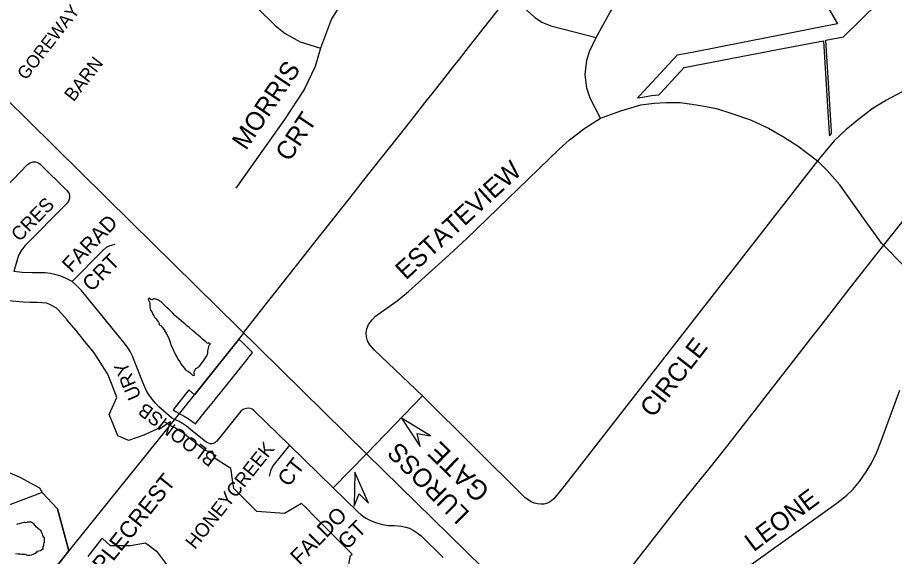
# Model space of a CAD drawing. Extents: x 586326 to 623965, y 4819854 to 4857850.
# Drawn here: x 602544 to 603733, y 4848017 to 4848747 of the extents above; entities that cross this region are included whole.
import ezdxf

# ---------------------------------------------------------------- set-up
doc = ezdxf.new("R2010")
doc.units = 0
for name, color, linetype in [('Lots_Concessions', 7, 'Continuous'), ('Major Rds and Hwys', 7, 'Continuous'), ('Minor Rd Lbls', 7, 'Continuous'), ('Minor Rds', 7, 'Continuous'), ('Park Lbls', 7, 'Continuous'), ('Park Outlines', 7, 'Continuous'), ('SWM Ponds', 7, 'Continuous')]:
    doc.layers.add(name, color=color, linetype=linetype)

msp = doc.modelspace()

# ---------------------------------------------------------------- linework, layer by layer
at = {"layer": 'Lots_Concessions'}
for p, q in [((603156.9, 4848708.1), (603206, 4848770.8)), ((603709.1, 4848427.6), (603982.1, 4848771.4)), ((603141.8, 4848688.8), (603156.9, 4848708.1)), ((603124.3, 4848666.6), (603137.2, 4848682.9)), ((603137.2, 4848682.9), (603141.8, 4848688.8)), ((603106.2, 4848643.7), (603124.3, 4848666.6)), ((603099.5, 4848635.3), (603106.2, 4848643.7)), ((603079, 4848609.2), (603099.5, 4848635.3)), ((603074.1, 4848603.1), (603079, 4848609.2)), ((603048.4, 4848570.5), (603071, 4848599.1)), ((603071, 4848599.1), (603074.1, 4848603.1)), ((603037.8, 4848557.1), (603048.4, 4848570.5)), ((603011.5, 4848523.9), (603037.8, 4848557.1)), ((603001, 4848510.6), (603011.5, 4848523.9)), ((602960.1, 4848458.7), (603001, 4848510.6)), ((602955.9, 4848453.5), (602960.1, 4848458.7)), ((602893.8, 4848374.9), (602955.9, 4848453.5)), ((603672.8, 4848380.9), (603709.1, 4848427.6)), ((602885, 4848363.8), (602893.8, 4848374.9)), ((603634.8, 4848331.9), (603672.8, 4848380.9)), ((602850.6, 4848320.2), (602885, 4848363.8)), ((603619.5, 4848312.2), (603634.8, 4848331.9)), ((602747.9, 4848190.9), (602850.9, 4848319.7)), ((603596.4, 4848282.5), (603619.5, 4848312.2)), ((603558, 4848233.3), (603596.4, 4848282.5)), ((603544.5, 4848216), (603558, 4848233.3)), ((603520, 4848184.5), (603544.5, 4848216)), ((602654.5, 4848075), (602747.9, 4848190.9)), ((603512.8, 4848175.3), (603520, 4848184.5)), ((603481.6, 4848136.1), (603512.8, 4848175.3)), ((603471.2, 4848123.2), (603481.6, 4848136.1)), ((603442.7, 4848087.9), (603471.2, 4848123.2)), ((603404.2, 4848038.7), (603442.7, 4848087.9)), ((602567, 4847966.4), (602654.5, 4848075)), ((603362.8, 4847985.6), (603404.2, 4848038.7))]:
    msp.add_line(p, q, dxfattribs=at)
at = {"layer": 'Major Rds and Hwys'}
for points in [[(603017.5, 4848156.3), (602698.5, 4848470.1), (602560.3, 4848606), (602528.4, 4848637.4)], [(603389.4, 4847791.7), (603287.4, 4847891.8), (603017.5, 4848156.3)]]:
    msp.add_lwpolyline(points, dxfattribs=at)
at = {"layer": 'Minor Rd Lbls'}
for points in [[(603103.9, 4848180.5), (603064.5, 4848204.5), (603090, 4848166.1), (603086.1, 4848183.7)], [(603020, 4848089.3), (603001.7, 4848131.6), (603000.4, 4848085.5), (603007.4, 4848102.2)]]:
    msp.add_lwpolyline(points, close=True, dxfattribs=at)
at = {"layer": 'Minor Rds'}
for points in [[(603328.4, 4848720.1), (603347.3, 4848754.3), (603355.2, 4848766), (603381, 4848795.1), (603434.6, 4848837.9), (603498.5, 4848889.4), (603515.9, 4848906.1), (603532.2, 4848928.6), (603538.3, 4848941.6), (603543.1, 4848956.3), (603548.3, 4848981), (603555.1, 4849007.5), (603561.1, 4849025.4), (603577.7, 4849056.2), (603595.4, 4849080), (603609, 4849093.1)], [(602270.6, 4848893.6), (602291.5, 4848916.7), (602308.7, 4848931.5), (602322.8, 4848937.5), (602335.8, 4848939.4), (602349.3, 4848939.4), (602568.1, 4848939.3), (602627.1, 4848939.2), (602648.2, 4848935.9), (602665.7, 4848931.1), (602690.7, 4848920), (602720.1, 4848896.7), (602772.7, 4848855.3), (602893.6, 4848736.2), (602907.1, 4848725.4), (602927.2, 4848714.1), (602955.1, 4848705.6)], [(603098.6, 4848888.3), (603023, 4848813.5), (602990.4, 4848777.6), (602969.8, 4848745.3), (602955.1, 4848705.6)], [(603098.6, 4848888.3), (603160.1, 4848828.4), (603211.8, 4848777.9), (603221.5, 4848768.5), (603244.8, 4848747.3), (603255, 4848740.8), (603266.9, 4848735.5), (603328.4, 4848720.1)], [(603334.5, 4848610.9), (603320.4, 4848637.7), (603315.8, 4848651.3), (603313.7, 4848669.8), (603316, 4848689.4), (603319.6, 4848701), (603328.4, 4848720.1)], [(602955.1, 4848705.6), (602947.6, 4848680.7), (602933, 4848649.4), (602906.1, 4848608.7), (602840.4, 4848516)], [(603754.9, 4848652.5), (603721.9, 4848635.1), (603704, 4848624.4), (603684.2, 4848609.2), (603666.6, 4848595), (603651.1, 4848579.8), (603628.3, 4848553.1)], [(603334.5, 4848610.9), (603361.8, 4848620.7), (603389, 4848628.6), (603406.9, 4848631.2), (603422.8, 4848631.8), (603442.4, 4848631.8), (603454.9, 4848630.3), (603469.7, 4848628), (603491.6, 4848623.6), (603512.5, 4848617.2), (603537.7, 4848608.4), (603562, 4848597.3), (603582.5, 4848585.3), (603602.1, 4848572.8), (603628.3, 4848553.1)], [(603093.1, 4848234.7), (603028, 4848296.8), (603021.8, 4848304), (603018.7, 4848309.4), (603017.3, 4848314.6), (603016.9, 4848319.9), (603017.9, 4848325.3), (603020.1, 4848331.4), (603024.8, 4848337.6), (603029.7, 4848342.6), (603058.9, 4848363.2), (603074.4, 4848376), (603123.8, 4848420.6), (603153.4, 4848448), (603278.4, 4848568.6), (603292.5, 4848581.5), (603312.9, 4848597.3), (603334.5, 4848610.9)], [(602445.6, 4848440.7), (602508, 4848497), (602518, 4848507.1), (602558, 4848548), (602561.6, 4848550.2), (602565.4, 4848551.5), (602568.7, 4848551.6), (602571.9, 4848550.6), (602575.3, 4848548.3), (602611.3, 4848512.7), (602614, 4848509.6), (602614.7, 4848506.4), (602614.7, 4848502.6), (602613.3, 4848498.2), (602610.8, 4848494.9), (602554.7, 4848438.2), (602549.9, 4848432.2), (602547.2, 4848427.6), (602545.5, 4848423.6), (602539.2, 4848403.1)], [(603628.3, 4848553.1), (603284.8, 4848112.2), (603271.1, 4848095.4), (603266.6, 4848091.8), (603262.5, 4848089.5), (603257.7, 4848088.2), (603253.6, 4848088.1), (603249.1, 4848088.5), (603244.6, 4848089.6), (603240.2, 4848091.2), (603232, 4848096.9), (603093.1, 4848234.7)], [(603816.7, 4848335), (603799, 4848357.5), (603773, 4848385.3), (603743.8, 4848412.2), (603717.6, 4848438.8), (603715.1, 4848441.4), (603693.1, 4848472.3), (603658.6, 4848520.4), (603641.4, 4848539.8), (603628.3, 4848553.1)], [(602618.4, 4848389.4), (602659.6, 4848431), (602665.2, 4848435.9), (602669.9, 4848438.4), (602676.6, 4848440.3)], [(602618.4, 4848389.4), (602609.4, 4848394.1), (602601.6, 4848397.2), (602594.8, 4848399), (602588.5, 4848400.3), (602581.9, 4848401.1), (602575.7, 4848401.3), (602564.2, 4848401.1), (602550.7, 4848401.7), (602539.2, 4848403.1)], [(602757.3, 4848202.8), (602753.1, 4848205.1), (602736, 4848220), (602731.4, 4848224.9), (602726.7, 4848230.3), (602723.3, 4848235.1), (602719.8, 4848240.8), (602717.4, 4848245.6), (602714.8, 4848251.7), (602702.3, 4848282.5), (602700, 4848288.3), (602697.1, 4848294.6), (602693.5, 4848300.5), (602688.9, 4848306.3), (602637, 4848370.3), (602631.2, 4848377.2), (602625, 4848383.7), (602618.4, 4848389.4)], [(603466.6, 4847868.8), (603447.1, 4847893.3), (603443.1, 4847901.8), (603441.8, 4847908.8), (603441.6, 4847917.5), (603442.9, 4847925.5), (603445.4, 4847933), (603449.5, 4847939.6), (603455.7, 4847945.9), (603463.6, 4847952.5), (603656.5, 4848090.9), (603668.1, 4848100.3), (603676.3, 4848108.1), (603685.3, 4848118.8), (603694.3, 4848131.9), (603701.4, 4848143.7), (603708.5, 4848157.5), (603714.3, 4848172.4), (603739.9, 4848242.6)], [(603093.1, 4848234.7), (603017.5, 4848156.3)], [(602913, 4848167.9), (602865.1, 4848214.5), (602862.4, 4848216.6), (602859.9, 4848217.7), (602857.1, 4848218), (602854.1, 4848217.7), (602851.1, 4848216.8), (602849.3, 4848215.7), (602847.2, 4848213.8), (602845.3, 4848211.8), (602816.3, 4848175.6), (602814.6, 4848173.6), (602813.1, 4848172.3), (602811.6, 4848171.1), (602809.6, 4848170.2), (602807.6, 4848170), (602805.6, 4848170), (602803, 4848170.7), (602800.5, 4848172.2), (602797.8, 4848173.9), (602795, 4848176.2), (602779, 4848189.2), (602773.6, 4848193.6), (602767.8, 4848197.5), (602762.6, 4848200.3), (602757.3, 4848202.8)], [(602913, 4848167.9), (602890.5, 4848139.9), (602887.3, 4848133.2), (602885.5, 4848126)], [(602971.9, 4848110.2), (602913, 4848167.9)], [(603017.5, 4848156.3), (602971.9, 4848110.2)], [(602971.9, 4848110.2), (603005.4, 4848077.9), (603010.2, 4848073.5), (603016.6, 4848069.2), (603022.7, 4848066.1), (603030.7, 4848062.7), (603038.8, 4848060.6), (603046.7, 4848059.4), (603054.9, 4848059.2), (603064.2, 4848058.4), (603070.4, 4848057.1), (603075.4, 4848055.4), (603080.6, 4848052.9), (603086.1, 4848049.2), (603091.2, 4848045.1), (603121.1, 4848015.7)]]:
    msp.add_lwpolyline(points, dxfattribs=at)
at = {"layer": 'Park Outlines'}
for points in [[(603546.1, 4848928.1), (603655.5, 4848738.3), (603618.6, 4848731.1), (603582.5, 4848724), (603534.2, 4848714.6), (603458.7, 4848699.8), (603438.2, 4848695.8), (603387.4, 4848641.1), (603384.5, 4848638), (603394, 4848639.8), (603403.6, 4848641.2), (603413.3, 4848642.1), (603415.7, 4848644.7), (603447.7, 4848679.1), (603574.3, 4848703.5), (603636.5, 4848715.6), (603644.4, 4848590.1), (603644.6, 4848586.8), (603647.5, 4848589.8), (603647.3, 4848593), (603639.5, 4848716.1), (603663.7, 4848720.8), (603710.6, 4848766.7)], [(602989.7, 4847986.8), (602995.6, 4848018.4), (602997.7, 4848020.6), (602984.8, 4848033.5), (602971.8, 4848046.4), (602958.9, 4848059.4), (602946, 4848072.3), (602935.4, 4848083), (602929.2, 4848089.2), (602906, 4848075.4), (602868.7, 4848078), (602864.1, 4848082.6), (602837.7, 4848109.4), (602835.9, 4848121), (602833.7, 4848134.3), (602833.4, 4848136.3), (602811.3, 4848150.4), (602808.9, 4848159.4), (602805.9, 4848159.2), (602802.9, 4848159.6), (602800, 4848160.4), (602797.3, 4848161.7), (602794.9, 4848163.4), (602773.6, 4848180.7), (602772.8, 4848181.4), (602767.9, 4848185.1), (602762.7, 4848188.4), (602757.4, 4848191.5), (602755, 4848192.7), (602751.4, 4848194.6), (602751.2, 4848194.7), (602750.9, 4848194.9), (602746.7, 4848197.4), (602742.6, 4848200.2), (602734.3, 4848189.9), (602715.5, 4848181.3), (602694.9, 4848174.2), (602684.9, 4848178.7), (602680.2, 4848180.8), (602674, 4848196.3), (602668.6, 4848209.7), (602677.2, 4848228.6), (602679, 4848232.6), (602672.5, 4848249.4), (602666.4, 4848265), (602666.1, 4848265.4), (602656.5, 4848280.4), (602649.3, 4848291.8), (602646.9, 4848294.8), (602635.4, 4848309), (602623.7, 4848323.1), (602611.9, 4848337.1), (602611.6, 4848337.5), (602599.8, 4848350.8), (602597.4, 4848353.4), (602588.2, 4848358.2), (602583.9, 4848360.4), (602570.9, 4848361), (602561.4, 4848361.1), (602552, 4848361.5), (602532.4, 4848363.3)], [(602525.2, 4848134.3), (602546.7, 4848125.2), (602547.6, 4848124.7), (602574.3, 4848110), (602577.6, 4848103.7), (602598.5, 4848081.6), (602614, 4848024.7), (602593.5, 4847999.3)], [(602543.3, 4847997.3), (602561.6, 4847998.1), (602593.5, 4847999.3), (602614, 4848024.7), (602598.5, 4848081.6), (602577.6, 4848103.7), (602525.5, 4848084.1)], [(602640.1, 4848017.3), (602658.6, 4848041.1), (602659.6, 4848041.4), (602670.1, 4848032.1), (602697.6, 4848032.2), (602718, 4848035.9), (602732.8, 4848024.3), (602754.5, 4847995.6)]]:
    msp.add_lwpolyline(points, dxfattribs=at)
msp.add_lwpolyline([(602784.1, 4848235.9), (602776.7, 4848243), (602755.1, 4848215.9), (602759.2, 4848213.2), (602763.6, 4848210.8), (602763.9, 4848210.6), (602764.2, 4848210.5), (602770.3, 4848207.2), (602775.5, 4848204), (602780.5, 4848200.6), (602785.4, 4848196.9), (602798.9, 4848213.4), (602810.4, 4848227.6), (602813.3, 4848231.1), (602825, 4848245.8), (602855.4, 4848284), (602858.2, 4848287.6), (602863, 4848293.6), (602849.8, 4848306.5), (602844.5, 4848311.7), (602839.7, 4848305.7)], close=True, dxfattribs=at)
at = {"layer": 'SWM Ponds'}
msp.add_lwpolyline([(602791.4, 4848275.2), (602793.2, 4848277.9), (602795.4, 4848280.9), (602798.3, 4848284.7), (602800, 4848287.7), (602801.7, 4848290.6), (602802.4, 4848292.7), (602802.5, 4848295.4), (602802.9, 4848297.5), (602803.3, 4848299.1), (602803.6, 4848301.6), (602804.3, 4848303.5), (602805.7, 4848305.1), (602804.3, 4848306.2), (602803.6, 4848306.3), (602802.2, 4848305.8), (602801.3, 4848306), (602799.5, 4848307.7), (602798, 4848309.1), (602795.1, 4848311.6), (602791.7, 4848314.6), (602788, 4848317.8), (602784.6, 4848320.6), (602780.9, 4848323.6), (602776.9, 4848327.1), (602773.9, 4848329.4), (602771.4, 4848331.7), (602768.9, 4848334), (602766, 4848336.5), (602763.1, 4848339), (602760, 4848341.7), (602757.8, 4848343.7), (602755, 4848346.6), (602752, 4848349.5), (602749.6, 4848352), (602747.3, 4848354), (602745.8, 4848355.4), (602744.2, 4848357.1), (602742.4, 4848358.7), (602739.9, 4848361.1), (602737.4, 4848363), (602735.7, 4848364.3), (602733.2, 4848365.3), (602730.7, 4848365.9), (602729.2, 4848366.1), (602728.1, 4848365.7), (602726.2, 4848364.7), (602725.2, 4848365.1), (602722.9, 4848366.8), (602721.4, 4848365.7), (602722.1, 4848364.3), (602722.4, 4848363.2), (602723.4, 4848361.8), (602723.6, 4848360.6), (602723.5, 4848359.4), (602723.6, 4848357.5), (602723.5, 4848355.3), (602724.3, 4848352.7), (602725.2, 4848350.5), (602726.9, 4848347.4), (602727.2, 4848345.6), (602729, 4848343.2), (602729.9, 4848341.4), (602731.6, 4848340.1), (602732.8, 4848338.2), (602734.1, 4848336.1), (602735.4, 4848334.5), (602736.5, 4848332.6), (602736.4, 4848330.9), (602738, 4848330.6), (602739.6, 4848328.8), (602741.1, 4848326.8), (602742.9, 4848324.2), (602746.2, 4848318.6), (602748.8, 4848313.7), (602750.7, 4848308.7), (602751.8, 4848305.8), (602752.1, 4848303.2), (602753.4, 4848301.7), (602754.4, 4848299.1), (602755.8, 4848296.2), (602756.5, 4848294.2), (602758.4, 4848290.5), (602760.1, 4848287.4), (602761.8, 4848284.6), (602763.3, 4848282.3), (602764.6, 4848280.5), (602765.6, 4848278), (602767.3, 4848276), (602769.2, 4848273.8), (602770.9, 4848271.7), (602772.7, 4848269.7), (602774.2, 4848268.5), (602776.1, 4848267.5), (602777.9, 4848266.3), (602779, 4848265.3), (602779.8, 4848264.7), (602780.9, 4848263.1), (602782, 4848262.2), (602784.4, 4848262.8), (602783.8, 4848264.4), (602783.6, 4848265.9), (602784, 4848267.2), (602784.6, 4848268.9), (602785.2, 4848269.9), (602786.1, 4848271.7), (602788, 4848272.9), (602789.8, 4848273.8)], close=True, dxfattribs=at)
msp.add_lwpolyline([(602541.9, 4848021.1), (602545.2, 4848020.8), (602548, 4848020.7), (602550.3, 4848020.6), (602552.6, 4848020.5), (602554.7, 4848020.3), (602556.7, 4848019.6), (602558.3, 4848019), (602560.8, 4848019), (602563.2, 4848019.6), (602565.4, 4848020.3), (602568.5, 4848021.6), (602570.8, 4848022.9), (602571.7, 4848024.3), (602573.4, 4848024.8), (602575.7, 4848025.2), (602577.4, 4848026.5), (602577.5, 4848027.2), (602579, 4848027), (602579.1, 4848028), (602579, 4848029), (602579, 4848030), (602579.3, 4848030.6), (602579.2, 4848031.1), (602579.9, 4848031.3), (602580.1, 4848032.3), (602580.3, 4848033.9), (602580.4, 4848035.6), (602581.1, 4848036.1), (602581, 4848037.1), (602581, 4848038.9), (602580.9, 4848040.9), (602580.9, 4848042.5), (602579.7, 4848044.3), (602578.8, 4848045.6), (602578.4, 4848047.4), (602577.5, 4848049.1), (602576.8, 4848050.2), (602576.4, 4848051.4), (602576.4, 4848052.3), (602575.4, 4848052.6), (602574.5, 4848053.4), (602573.2, 4848054.1), (602572.5, 4848054.9), (602571.8, 4848056.1), (602570.7, 4848056.3), (602570.2, 4848056.9), (602569.2, 4848058.1), (602569.1, 4848058.7), (602568, 4848059), (602567.8, 4848059.8), (602566.8, 4848061.1), (602565.5, 4848062.1), (602564.4, 4848062.9), (602563.1, 4848063.8), (602562.1, 4848064), (602560.9, 4848063.8), (602559.8, 4848063.8), (602558.1, 4848063.8), (602557.1, 4848063.3), (602555.5, 4848062.6), (602554.5, 4848063.2), (602553.1, 4848063.1), (602551.4, 4848063), (602549.6, 4848062.4), (602548, 4848062.1), (602546.6, 4848061.5), (602544.6, 4848060.8), (602542.9, 4848060.5)], dxfattribs=at)

# ---------------------------------------------------------------- texts
at = {"layer": 'Minor Rd Lbls'}
for s, height, rotation, p in [('MORRIS', 25, 56.024, (602854, 4848566.1)), ('CRT', 25, 56.342, (602912.8, 4848550.5)), ('ESTATEVIEW', 25, 42.624, (603070.6, 4848390.7)), ('CRES', 18.69, 45.64, (602547.1, 4848442.5)), ('FARAD', 20.56, 46.4903, (602617.5, 4848400.3)), ('CRT', 20.56, 45.3396, (602644.7, 4848374.7)), ('CIRCLE', 25, 52.1009, (603405.5, 4848203.9)), ('URY', 18.69, 113.2321, (602712.5, 4848234)), ('BLOOMSB', 18.69, 143.3875, (602816, 4848152.6)), ('HONEYCREEK', 18.66, 51.5262, (602784.9, 4848025.9)), ('LUROSS', 25, 135.0599, (603158.4, 4848076.5)), ('GATE', 26.56, 135.9006, (603186.1, 4848107.4)), ('CT', 21.07, 51.5262, (602911.5, 4848110.4)), ('APPLECREST', 22.39, 51.5262, (602636.6, 4847962.8)), ('LEONE', 25, 36.828, (603541.8, 4848022.8)), ('FALDO', 21.07, 45.6022, (602926.8, 4848004.5)), ('GT', 21.07, 45.6022, (602991.2, 4848025.3))]:
    msp.add_text(s, height=height, rotation=rotation, dxfattribs=at).set_placement(p)
at = {"layer": 'Park Lbls'}
for s, height, p in [('GOREWAY', 17.14, (602556, 4848661.3)), ('BARN', 18.04, (602620.4, 4848632))]:
    msp.add_text(s, height=height, rotation=52, dxfattribs=at).set_placement(p)

doc.saveas('drawing.dxf')
